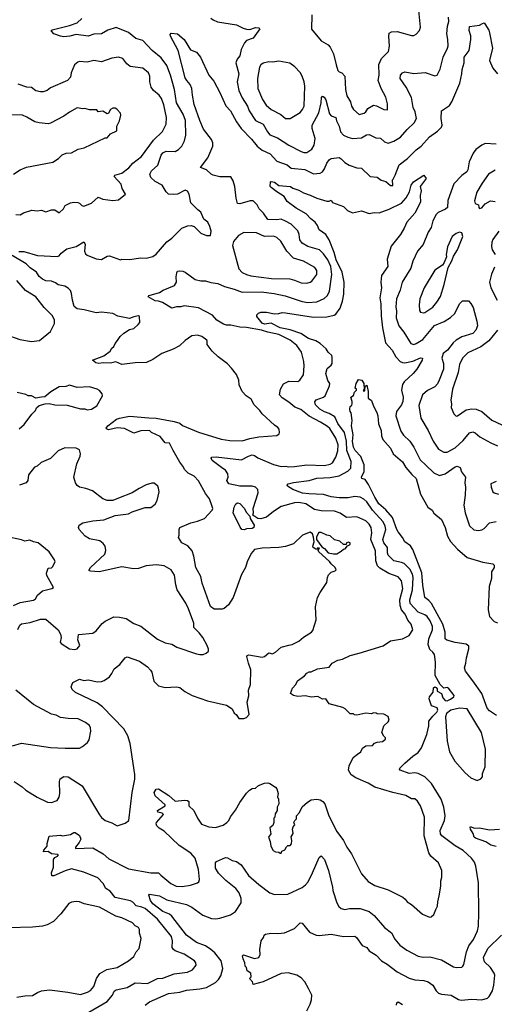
# Model space of a CAD drawing. Extents: x 1678759 to 1859541, y 384609 to 522867.
# Tile 432 of 466: x 1787910 to 1792167, y 484864 to 493702. Entities that reach past the tile are written whole.
import ezdxf

# ---------------------------------------------------------------- set-up
doc = ezdxf.new("R2010")
doc.units = 0

msp = doc.modelspace()

# ---------------------------------------------------------------- linework, layer by layer
at = {"layer": '0CON20XD'}
for points in [[(1790529.5, 493745), (1790528, 493618), (1790615, 493510.8), (1790677.5, 493475), (1790695.9, 493455.9), (1790725.5, 493395), (1790747.3, 493295), (1790765, 493246.7), (1790775, 493233.8), (1790800, 493225), (1790825.4, 493195), (1790833.7, 493075), (1790845, 493017.5), (1790876, 492965), (1790886.7, 492925), (1790905, 492896.7), (1790955, 492850), (1790998.7, 492861.3), (1791015.5, 492874.5), (1791033.8, 492905), (1791085, 492933.8), (1791109.5, 492929.5), (1791175, 492896.7), (1791208.3, 492891.7), (1791208.8, 492945), (1791193.8, 493005), (1791151.1, 493085), (1791125.5, 493155), (1791134.6, 493205), (1791131.4, 493298.6), (1791155, 493352.5), (1791218.5, 493415), (1791227.5, 493465), (1791220, 493555), (1791225, 493580), (1791245, 493594), (1791295, 493597.1), (1791425, 493559.2), (1791445, 493560.8), (1791465, 493570.8), (1791496.1, 493603.9), (1791504.5, 493635.5), (1791483.3, 493845)], [(1789304.7, 485344.7), (1789289.4, 485355), (1789278.2, 485375), (1789281.1, 485435), (1789271.9, 485471.9), (1789147, 485627), (1789035, 485724.3), (1789005, 485737.4), (1788955, 485747.8), (1788925, 485781.1), (1788905, 485794.1), (1788765, 485824.2), (1788720.5, 485880.5), (1788682.9, 485905), (1788659.1, 485949.1), (1788609.8, 485999.8), (1788485, 486050), (1788375, 486080), (1788318, 486062), (1788215, 486016.7), (1788197, 486017), (1788196, 486045), (1788212.9, 486095), (1788212.5, 486165), (1788225, 486181.2), (1788250, 486195), (1788257.5, 486205), (1788252.5, 486207.5), (1788195, 486213.8), (1788165, 486236.7), (1788123.8, 486233.8), (1788125, 486247.5), (1788157.5, 486285), (1788157, 486307), (1788175, 486372.5), (1788275, 486381.2), (1788295, 486377.5), (1788365, 486388.8), (1788395, 486406.2), (1788406.4, 486406.4), (1788445, 486378.8), (1788458.8, 486345), (1788443.3, 486315), (1788410, 486275), (1788411.7, 486261.7), (1788567.2, 486267.2), (1788657.5, 486215), (1788709.3, 486169.3), (1788885, 486081.1), (1789085, 486045.6), (1789155, 486045.5), (1789175, 486021.9), (1789265, 485947.8), (1789313.3, 485925), (1789368, 485922), (1789442.9, 485932.9), (1789505.5, 485954.5), (1789515.6, 485964.4), (1789521.4, 485985), (1789514.6, 486074.6), (1789483.1, 486175), (1789445, 486221.1), (1789339.5, 486289.5), (1789207, 486417), (1789159.4, 486445), (1789141.1, 486465), (1789134.5, 486485), (1789138.1, 486495), (1789198.3, 486568.3), (1789188.8, 486578.8), (1789148, 486588), (1789146.2, 486605), (1789216, 486645), (1789214.2, 486655), (1789124, 486734), (1789115.7, 486765), (1789135, 486794), (1789155, 486799.2), (1789247.4, 486737.4), (1789305, 486687.5), (1789387.7, 486697.7), (1789414.2, 486694.2), (1789426.2, 486685), (1789426.4, 486646.4), (1789471.2, 486605), (1789505.8, 486535), (1789541.2, 486481.2), (1789605, 486458), (1789665, 486451.4), (1789735, 486472.5), (1789768.8, 486495), (1789786, 486515), (1789801.7, 486548.3), (1789845, 486606.2), (1789885, 486676.2), (1789945, 486760), (1789970, 486785), (1789995, 486800), (1790025, 486803.8), (1790051.7, 486828.3), (1790105, 486848), (1790135, 486853.3), (1790155, 486847.5), (1790205, 486813.3), (1790215, 486797.5), (1790228.8, 486755), (1790223.3, 486725), (1790232.5, 486705), (1790233.3, 486665), (1790220, 486635), (1790220, 486605), (1790202.5, 486575), (1790197, 486543), (1790190, 486535), (1790190, 486495), (1790181.7, 486468.3), (1790153, 486447), (1790162.5, 486395), (1790142.5, 486365), (1790157.5, 486325), (1790162.5, 486285), (1790182.5, 486245), (1790205, 486232.5), (1790235, 486230), (1790245, 486220), (1790255, 486220), (1790261.7, 486238.3), (1790289.3, 486250.7), (1790301.7, 486278.3), (1790315, 486290), (1790335, 486290), (1790347.5, 486305), (1790350, 486335), (1790343.6, 486366.4), (1790361.7, 486398.3), (1790357.5, 486435), (1790363, 486457), (1790377.5, 486475), (1790370, 486495), (1790377.5, 486515), (1790391.7, 486528.3), (1790393, 486547), (1790393.9, 486556.1), (1790420, 486585), (1790444.1, 486635.9), (1790491.2, 486678.8), (1790525, 486698.8), (1790575, 486705.8), (1790605, 486698.8), (1790630, 486685), (1790646, 486665), (1790682.9, 486555), (1790755.7, 486415), (1790815.8, 486335), (1790844.6, 486274.6), (1790886.2, 486216.2), (1790976, 486035), (1791036, 485965), (1791095, 485929.2), (1791215, 485891.2), (1791345.7, 485825.7), (1791368.3, 485808.3), (1791385, 485783.3), (1791425, 485760), (1791523, 485673), (1791585, 485647.5), (1791601.7, 485648.3), (1791625, 485670), (1791643.3, 485715), (1791656.4, 485743.6), (1791660, 485785), (1791673.6, 485836.4), (1791686.2, 485925), (1791686.4, 485973.6), (1791696.2, 486005), (1791696.2, 486065), (1791668, 486135), (1791599.2, 486195), (1791579.2, 486225), (1791539.5, 486375), (1791542.2, 486545), (1791504, 486645), (1791478.3, 486688.3), (1791455, 486708), (1791425, 486709.2), (1791375, 486738.5), (1791255.5, 486765.5), (1791094.6, 486814.6), (1791035, 486850), (1790925, 486896.9), (1790884.6, 486924.6), (1790860.5, 486965), (1790866.7, 487003.3), (1790900.3, 487079.7), (1790940.7, 487110.7), (1790969.7, 487130.3), (1790986.1, 487163.9), (1791015, 487183.8), (1791075, 487187.5), (1791093.3, 487206.7), (1791115, 487217.5), (1791165, 487222.5), (1791190, 487245), (1791190, 487255), (1791175, 487270), (1791157.5, 487305), (1791175.8, 487364.2), (1791215, 487400), (1791223.3, 487415), (1791215, 487447.5), (1791177, 487467), (1791115, 487470), (1791107, 487477), (1791085, 487480), (1791065, 487470), (1791015, 487477.5), (1790935, 487460), (1790913, 487463), (1790905, 487470), (1790875, 487470), (1790830, 487515), (1790807, 487527), (1790685, 487562.5), (1790656.4, 487606.4), (1790625, 487602.5), (1790585, 487626), (1790525, 487622), (1790475, 487631.4), (1790405, 487625.7), (1790366.1, 487636.1), (1790340, 487655), (1790357.3, 487702.7), (1790386.2, 487735), (1790403.2, 487766.8), (1790465, 487813.3), (1790485, 487837.5), (1790505, 487847.5), (1790525, 487847.5), (1790580, 487875), (1790685, 487891.2), (1790712.7, 487927.3), (1790765, 487952.5), (1790805, 487962.9), (1790875.5, 487994.5), (1790955, 488014.4), (1791169.7, 488080.3), (1791235, 488128), (1791342.5, 488145), (1791402.5, 488175), (1791436, 488225), (1791421.4, 488275), (1791391.5, 488311.5), (1791368.9, 488365), (1791335.9, 488405), (1791321.4, 488445), (1791319.5, 488495), (1791345.3, 488595), (1791334.3, 488664.3), (1791305, 488702.3), (1791220.9, 488730.9), (1791139.2, 488779.2), (1791120.3, 488800.3), (1791103.9, 488845), (1791102.2, 488935), (1791060.8, 489035), (1791067.2, 489097.2), (1791062.3, 489145), (1791045.5, 489175), (1791015, 489204.4), (1790935, 489240), (1790841.2, 489235), (1790785, 489273.8), (1790735, 489290.4), (1790615, 489294.6), (1790555, 489305.4), (1790477.2, 489357.2), (1790415, 489369.1), (1790375, 489365.6), (1790255, 489332.2), (1790185, 489288.1), (1790125, 489236.9), (1790073, 489223), (1790045, 489223.6), (1790002, 489255), (1790006.7, 489275), (1790003.5, 489315), (1790047.8, 489455), (1790045, 489486.2), (1790024.5, 489504.5), (1789995, 489513.3), (1789885, 489515.7), (1789786.2, 489535), (1789768, 489565), (1789779.2, 489595), (1789775.5, 489625.5), (1789757, 489657), (1789733.1, 489673.1), (1789636.2, 489745), (1789626.7, 489765), (1789632.5, 489775), (1789671.7, 489778.3), (1789898.3, 489751.7), (1789962.9, 489785), (1789995, 489794.6), (1790015, 489790.4), (1790045, 489767.8), (1790185, 489709.5), (1790255, 489690), (1790295, 489695.5), (1790325, 489688.9), (1790375, 489691.3), (1790485, 489706.6), (1790645, 489700.4), (1790695, 489711.8), (1790715.5, 489725), (1790745, 489774.2), (1790765, 489833.3), (1790766.2, 489885), (1790744.3, 489945.7), (1790692.7, 490032.7), (1790671.8, 490051.8), (1790609.4, 490089.4), (1790505, 490143.9), (1790431.7, 490201.7), (1790376.9, 490225), (1790325, 490269.5), (1790265, 490308.6), (1790240, 490335), (1790248.6, 490385), (1790275, 490434), (1790325, 490456.7), (1790405, 490455.6), (1790422.8, 490467.2), (1790454.4, 490515), (1790461.5, 490595), (1790457.9, 490635), (1790437.5, 490717.5), (1790397.3, 490777.3), (1790335, 490823.7), (1790235, 490874.8), (1790135, 490895.7), (1790079.2, 490915), (1789945, 490940), (1789885, 490941.5), (1789805, 490958.9), (1789765, 490959.1), (1789738.2, 490968.2), (1789677.5, 491005), (1789639.4, 491049.4), (1789514.6, 491114.6), (1789385, 491132), (1789355, 491124.3), (1789315, 491125.7), (1789275, 491113.3), (1789192.1, 491162.1), (1789155, 491176), (1789125, 491178.2), (1789061.2, 491215), (1789072.5, 491225), (1789165, 491251.9), (1789197, 491273), (1789297.5, 491315), (1789315.6, 491345), (1789312.9, 491395), (1789319.5, 491430.5), (1789326.2, 491443.8), (1789345, 491448), (1789374.2, 491444.2), (1789394.4, 491434.4), (1789485, 491370), (1789535, 491357.1), (1789575, 491358), (1789625, 491342), (1789687.5, 491335), (1789747.2, 491307.2), (1789835, 491281.8), (1789905, 491256.2), (1790075, 491257.7), (1790193.3, 491243.3), (1790292, 491222), (1790443.5, 491173.5), (1790495, 491164), (1790575, 491168.9), (1790641.7, 491198.3), (1790670, 491225), (1790689.2, 491265), (1790711.2, 491415), (1790701.2, 491485), (1790675, 491545.4), (1790635, 491600.4), (1790599.4, 491635), (1790495, 491666), (1790445, 491695.5), (1790423.3, 491725), (1790417.1, 491775), (1790405.4, 491805.4), (1790345.4, 491865.4), (1790294.6, 491894.6), (1790255, 491910), (1790215, 491903.8), (1790135, 491908.1), (1790095.7, 491965), (1790058.1, 492005), (1790039.1, 492039.1), (1790004.3, 492074.3), (1789975.8, 492075.8), (1789885, 492050), (1789865, 492052), (1789851.1, 492101.1), (1789839.4, 492205), (1789825, 492256.7), (1789805, 492291.2), (1789705, 492292.3), (1789645, 492307.1), (1789626.7, 492315), (1789585, 492353.8), (1789532.5, 492375), (1789596.9, 492463.1), (1789643.1, 492565), (1789642.5, 492595), (1789631.5, 492625), (1789560, 492720), (1789526.3, 492796.3), (1789475, 492941.2), (1789458.4, 493025), (1789454.6, 493085), (1789439.3, 493119.3), (1789408.2, 493155), (1789395, 493180), (1789331.1, 493425), (1789261.2, 493555), (1789260.7, 493569.3), (1789268.3, 493581.7), (1789325, 493573.3), (1789386, 493525), (1789442, 493432), (1789495, 493410.8), (1789532.5, 493365), (1789606.7, 493205), (1789650.5, 493150.5), (1789705, 493049.2), (1789758.5, 492928.5), (1789800.6, 492885), (1789856, 492786), (1789895.6, 492725), (1789988.7, 492628.7), (1790040.9, 492565), (1790085, 492531.3), (1790157.3, 492497.3), (1790215, 492431.2), (1790308.1, 492398.1), (1790345, 492370), (1790466.5, 492356.5), (1790545, 492317.5), (1790605, 492324.5), (1790625, 492335.8), (1790645, 492362), (1790664.5, 492415), (1790685.5, 492444.5), (1790705, 492455.7), (1790775, 492464.2), (1790795, 492452.5), (1790825, 492420), (1790865, 492395.6), (1790935, 492372.9), (1790975, 492368), (1791053.8, 492295), (1791115, 492287.5), (1791152.3, 492262.3), (1791195, 492248), (1791235, 492213.8), (1791256.2, 492213.8), (1791253.3, 492265), (1791259.2, 492270.8), (1791278.6, 492305), (1791315, 492398.8), (1791388.8, 492455), (1791467.8, 492532.2), (1791510, 492565), (1791585, 492650), (1791658.8, 492701.2), (1791695, 492737.5), (1791700.9, 492755), (1791690.5, 492815), (1791692.5, 492885), (1791765, 492930), (1791786.3, 492963.6), (1791859.5, 493130.5), (1791877.3, 493215), (1791879.5, 493255), (1791895.5, 493315), (1791897.1, 493365), (1791942.9, 493425), (1791957.1, 493525), (1791955.6, 493555.6), (1791940.6, 493605), (1791945, 493640), (1792035, 493653.8), (1792062.3, 493667.7)], [(1789447, 491853), (1789475.7, 491845.7), (1789535, 491786.7), (1789585, 491763.3), (1789620, 491765), (1789626.2, 491805), (1789615.8, 491845.8), (1789596.2, 491885), (1789561.7, 491911.7), (1789536, 491975), (1789506.3, 491996.3), (1789445, 492058), (1789428.6, 492135), (1789415, 492161.2), (1789395, 492172), (1789325, 492137.1), (1789285, 492131.8), (1789245, 492136.5), (1789225, 492155.7), (1789187.5, 492215), (1789125, 492248.1), (1789085, 492284.2), (1789078.1, 492315), (1789091.9, 492345), (1789150, 492395), (1789179.6, 492485), (1789195, 492507.8), (1789225, 492520.4), (1789305, 492518.1), (1789335, 492535.7), (1789364.4, 492565), (1789388.5, 492615), (1789399.6, 492665), (1789396, 492796), (1789375.4, 492855), (1789316.8, 492955), (1789297.7, 493075), (1789262.9, 493205), (1789230.4, 493290.4), (1789179, 493359), (1789099.4, 493425), (1789015, 493514.2), (1788952.8, 493532.8), (1788885, 493587.1), (1788775, 493632), (1788701.3, 493608.7), (1788645, 493574.4), (1788575, 493572.2), (1788525, 493552.9), (1788415, 493569.2), (1788360, 493555), (1788305, 493548.9), (1788275, 493552.5), (1788215, 493573.3), (1788196.7, 493595), (1788193.3, 493605), (1788199.5, 493610.5), (1788355, 493648.1), (1788426.3, 493673.7), (1788467.9, 493712.1)], [(1789625.7, 493715.7), (1789645, 493699.2), (1789685, 493681.5), (1789855, 493655.6), (1789914.4, 493624.4), (1789945.6, 493615.6), (1789975, 493614.4), (1790025, 493632.5), (1790055, 493628.8), (1790065, 493620), (1790005, 493535.8), (1789945, 493515.8), (1789926.2, 493495), (1789896, 493435), (1789885, 493377.5), (1789861.5, 493348.5), (1789849.4, 493315), (1789875.5, 493215), (1789860.6, 493145), (1789876, 493066), (1789905, 492999.2), (1789952.5, 492925), (1789969.4, 492885), (1790025, 492795.6), (1790095, 492764.4), (1790131.5, 492695), (1790155, 492669.4), (1790222.3, 492642.3), (1790324.2, 492575), (1790435, 492518.6), (1790459.1, 492509.1), (1790485, 492509.6), (1790531.1, 492538.9), (1790550.6, 492575), (1790561.1, 492635), (1790534.5, 492725), (1790533.8, 492755), (1790592.9, 492865), (1790613.6, 492955), (1790615.7, 493004.3), (1790625, 493014), (1790642, 493005), (1790655, 492983.3), (1790688, 492858), (1790705, 492838.8), (1790745.7, 492825), (1790751.1, 492795), (1790775.5, 492745.5), (1790787.8, 492695), (1790815.8, 492665), (1790854.2, 492645.8), (1790895, 492635.5), (1790975, 492640.5), (1791021.6, 492668.4), (1791045, 492670.8), (1791105, 492640), (1791145, 492636.9), (1791181.2, 492605), (1791215, 492594.5), (1791265, 492610.4), (1791325, 492647.3), (1791384.2, 492715.8), (1791449.4, 492775), (1791468.5, 492815), (1791456.4, 492875), (1791440.8, 492915), (1791424.7, 493004.7), (1791376.6, 493096.6), (1791324.2, 493175), (1791326.7, 493205), (1791343.9, 493226.1), (1791365, 493233.8), (1791445, 493218.6), (1791546.6, 493226.6), (1791635, 493198.8), (1791655, 493203.3), (1791682.5, 493257.5), (1791707.8, 493365), (1791747.5, 493447.5), (1791753.4, 493466.6), (1791750.9, 493525), (1791740.8, 493575), (1791748.2, 493645), (1791759.5, 493685), (1791755.5, 493725)], [(1792062.3, 493667.7), (1792075, 493672.5), (1792083.6, 493663.6), (1792117.7, 493607.7), (1792124, 493585), (1792152, 493445), (1792123.5, 493335), (1792155, 493266.2), (1792196, 493215)], [(1787875, 491952), (1787915, 491951.2), (1787945, 491968), (1788017.7, 491992.3), (1788065, 491986.2), (1788105, 491993.3), (1788145, 491978), (1788195, 491996.2), (1788223.6, 491996.4), (1788265, 491967.5), (1788301.2, 492005), (1788318.8, 492035), (1788365, 492057.5), (1788395, 492064.2), (1788431.2, 492061.2), (1788445, 492056.2), (1788466.7, 492035), (1788485, 492029.2), (1788554.1, 492055.9), (1788615, 492108.8), (1788655, 492092), (1788745, 492080), (1788796.7, 492083.3), (1788860, 492135), (1788827.5, 492187.5), (1788820.8, 492225), (1788758, 492295), (1788762, 492305), (1788825.3, 492324.7), (1788888.1, 492371.9), (1788926, 492414), (1789002.9, 492475), (1789110.8, 492619.2), (1789191.7, 492698.3), (1789222.5, 492765), (1789227.7, 492825), (1789203.4, 492936.6), (1789181.2, 492995), (1789160, 493025), (1789111.5, 493065), (1789088.9, 493095), (1789077.1, 493145), (1789076.2, 493196.2), (1789066.1, 493226.1), (1789015, 493266.5), (1788901.1, 493281.1), (1788870, 493305), (1788835, 493354.3), (1788796.4, 493366.4), (1788735, 493357.8), (1788645, 493324), (1788574.4, 493334.4), (1788515, 493321.8), (1788445, 493325.5), (1788430.2, 493319.8), (1788401.4, 493295), (1788372.9, 493225), (1788365.7, 493185), (1788340, 493155), (1788185, 493090.8), (1788155, 493067.5), (1788120, 493055), (1788095, 493054.2), (1788054.4, 493064.4), (1788015, 493093.8), (1787975, 493096.2), (1787895, 493122.5)], [(1790295, 492813.3), (1790335, 492814), (1790425, 492870), (1790447.5, 492895), (1790461.5, 492925), (1790467.9, 493105), (1790462.7, 493145), (1790445, 493196.2), (1790427, 493227), (1790379.1, 493279.1), (1790332.4, 493312.4), (1790235, 493328.6), (1790180.3, 493319.7), (1790145, 493322.9), (1790095, 493310.6), (1790074.3, 493295), (1790060.6, 493275), (1790043.8, 493175), (1790045.3, 493085.3), (1790086.7, 492985), (1790121.1, 492935), (1790165, 492895.7), (1790252.1, 492852.1), (1790295, 492813.3)], [(1787855, 492315.8), (1787915, 492354), (1787971.7, 492378.3), (1788207.3, 492422.7), (1788257.5, 492455), (1788290.5, 492489.5), (1788327.3, 492502.7), (1788375, 492508), (1788435, 492540), (1788487.3, 492552.7), (1788675, 492640), (1788695, 492642.5), (1788725, 492677.5), (1788780, 492705), (1788782.5, 492745), (1788806.4, 492793.6), (1788817.5, 492845), (1788812.5, 492862.5), (1788780, 492900), (1788766.7, 492906.7), (1788745, 492906.7), (1788725, 492896.7), (1788705, 492862.5), (1788695, 492856.7), (1788655, 492880), (1788615, 492873.3), (1788601.7, 492891.7), (1788535, 492894), (1788495, 492903.8), (1788475, 492901.2), (1788425, 492909.2), (1788355, 492872.5), (1788304.4, 492835.6), (1788185, 492772.9), (1788165, 492768.1), (1788085, 492774.5), (1788044, 492784), (1787975, 492826.7), (1787935, 492843.5), (1787835, 492849.1)], [(1792185, 492584.3), (1792085, 492589.1), (1792055, 492575.5), (1792002.8, 492537.3), (1791977.9, 492505), (1791941.8, 492425), (1791929.5, 492355), (1791920.6, 492335), (1791875, 492303.3), (1791805, 492228.6), (1791749.8, 492080.2), (1791746.7, 492015), (1791728.8, 492001.2), (1791665, 491972.5), (1791646, 491954), (1791616.4, 491895), (1791602.2, 491835), (1791575.4, 491794.6), (1791530, 491685), (1791477.1, 491622.9), (1791436.2, 491533.8), (1791418.4, 491471.6), (1791340.9, 491345), (1791322.2, 491275), (1791290.9, 491195), (1791283.9, 491125), (1791289.6, 491085), (1791285.4, 491025), (1791310, 490955), (1791356.1, 490896.1), (1791418.8, 490795), (1791445, 490787.1), (1791465, 490795.6), (1791525, 490831.8), (1791631.7, 490958.3), (1791718.2, 490991.8), (1791775, 491027.8), (1791811.9, 491065), (1791855, 491150), (1791881.4, 491178.6), (1791935, 491179.2), (1791958, 491155), (1791977, 491117), (1792011.8, 490995), (1792015.5, 490955), (1792001.9, 490915), (1791975, 490885.6), (1791875, 490856.2), (1791825, 490826.2), (1791797.3, 490802.7), (1791746.5, 490735), (1791708.5, 490705), (1791697.1, 490665), (1791712.8, 490615), (1791710.9, 490565), (1791672.2, 490465), (1791657.1, 490432.9), (1791635, 490405.4), (1791566.9, 490373.1), (1791524.6, 490335.4), (1791491.7, 490238.3), (1791508.6, 490125), (1791574.4, 490015), (1791618.3, 489918.3), (1791667.6, 489847.6), (1791715, 489821.4), (1791745, 489820.6), (1791815, 489857.5), (1791887.3, 489925), (1791945, 489994.4), (1791975, 490003.1), (1791995, 489994.4), (1792038.3, 489958.3), (1792135, 489904.5), (1792195, 489877.8)], [(1792175, 492350.8), (1792115, 492313.8), (1792057.5, 492235), (1792011.2, 492155), (1791988.8, 492075), (1791995, 492052.5), (1792025, 492040), (1792027.5, 492015), (1792035, 492007.5), (1792055, 492013.3), (1792085, 492047.5), (1792133.9, 492076.1), (1792175, 492070)], [(1789034, 484855), (1789075, 484887.1), (1789245, 484962), (1789345, 484972.7), (1789405, 484989.6), (1789525, 485002.1), (1789585, 485015.6), (1789665, 485060.5), (1789694, 485086), (1789715, 485121.2), (1789730.5, 485185), (1789716.2, 485255), (1789659.6, 485325), (1789625, 485356.1), (1789575, 485388.5), (1789495, 485420.3), (1789405, 485484.5), (1789275.2, 485655.2), (1789252.1, 485672.1), (1789195, 485696), (1789103.8, 485765), (1789082.5, 485795), (1789066.7, 485845), (1789075, 485853.3), (1789165, 485836.9), (1789230.5, 485800.5), (1789405, 485760.9), (1789455, 485737.3), (1789553.8, 485663.8), (1789630, 485635), (1789668.8, 485631.2), (1789705, 485636.5), (1789801.7, 485668.3), (1789845, 485695.8), (1789895.5, 485775), (1789895, 485812.5), (1789879.3, 485865), (1789848.8, 485905), (1789759.5, 485975), (1789692.2, 486042.2), (1789667.3, 486085), (1789666.2, 486133.8), (1789673.9, 486146.1), (1789755, 486182.5), (1789775, 486179.2), (1789815, 486153.8), (1789855, 486147.1), (1789895, 486116.7), (1789961.7, 486021.7), (1790055, 485938.5), (1790153.6, 485863.6), (1790195, 485848.5), (1790315, 485852.9), (1790445, 485913.1), (1790475, 485937.5), (1790496.6, 485963.4), (1790537.5, 486045), (1790595, 486181.2), (1790615, 486197.5), (1790644.5, 486164.5), (1790679.5, 486065), (1790716.9, 485915), (1790718.9, 485885), (1790753.6, 485773.6), (1790772.4, 485742.4), (1790795, 485724), (1790825, 485715.8), (1790866.8, 485723.2), (1790965, 485724.5), (1791045, 485698.2), (1791089.9, 485659.9), (1791180.8, 485555), (1791245, 485506), (1791275, 485450), (1791320, 485395), (1791381.4, 485351.4), (1791485, 485295.6), (1791528.3, 485288.3), (1791588.9, 485288.9), (1791693.4, 485263.4), (1791801.7, 485201.7), (1791825, 485195.8), (1791875, 485198.8), (1791886.2, 485205), (1791895, 485222.5), (1791918.5, 485335), (1791939.7, 485390.3), (1791981.5, 485445), (1792015.6, 485524.4), (1792024.3, 485565), (1792027.5, 485685), (1792025.7, 485955), (1792001.9, 486105), (1791989.1, 486139.1), (1791962.5, 486175), (1791886.9, 486245), (1791817, 486287), (1791695.8, 486375.8), (1791685.4, 486395), (1791682.5, 486425), (1791720.8, 486515), (1791725.4, 486555), (1791713.8, 486635), (1791690.8, 486705), (1791605, 486846.9), (1791545, 486907.3), (1791485, 486935.4), (1791455, 486940.9), (1791405, 486934.6), (1791322.5, 486965), (1791316.7, 486975), (1791320, 486985), (1791365, 487027.8), (1791437.2, 487092.8), (1791482.9, 487125), (1791515.6, 487165), (1791562.1, 487285), (1791580.9, 487365), (1791580, 487405), (1791615, 487451.4), (1791650.8, 487485), (1791662, 487505), (1791654.1, 487524.1), (1791604.2, 487544.2), (1791584.3, 487605), (1791586.2, 487625), (1791620, 487665), (1791622.5, 487705), (1791635, 487712.5), (1791646.4, 487706.4), (1791653.3, 487695), (1791653.3, 487673.3), (1791693, 487653), (1791706.7, 487615), (1791725, 487590), (1791745, 487589.4), (1791775, 487602.1), (1791804, 487625), (1791806.2, 487635), (1791755, 487702.5), (1791745, 487707.5), (1791715, 487702.5), (1791705, 487710), (1791682.5, 487735), (1791636.2, 487815), (1791640, 487935), (1791629.4, 488005), (1791616.9, 488025), (1791589.5, 488049.5), (1791574.3, 488095), (1791579.2, 488145), (1791613.2, 488225), (1791614.1, 488254.1), (1791593.2, 488305), (1791563.9, 488343.9), (1791545, 488359.2), (1791485, 488382.4), (1791411.9, 488461.9), (1791409, 488495), (1791434.4, 488585), (1791437.9, 488695), (1791433.6, 488725), (1791409.7, 488769.7), (1791359.4, 488819.4), (1791335, 488830.8), (1791265, 488843.5), (1791216.5, 488895), (1791210, 488915), (1791207.9, 488965), (1791176.5, 489006.5), (1791167.1, 489035), (1791194.7, 489125), (1791188.7, 489155), (1791168.9, 489195), (1791075, 489300), (1791025, 489373.8), (1790998, 489398), (1790963.8, 489415), (1790915, 489420.7), (1790855, 489411.2), (1790775, 489410.2), (1790705, 489419.5), (1790635, 489440), (1790502.5, 489445), (1790446.8, 489453.2), (1790360, 489485), (1790311.2, 489515), (1790308, 489525), (1790318.8, 489535), (1790365, 489547.2), (1790505, 489566.1), (1790575, 489585.3), (1790695, 489592.7), (1790775, 489608.9), (1790852, 489648), (1790881.5, 489675), (1790884.5, 489735), (1790845.8, 489835), (1790840.8, 489919.2), (1790823.8, 489995), (1790765, 490076.9), (1790736.7, 490136.7), (1790685, 490168.2), (1790645, 490180.6), (1790602.7, 490205), (1790563.5, 490243.5), (1790556.9, 490273.1), (1790569.4, 490290.6), (1790635, 490313.3), (1790649.2, 490325), (1790689.2, 490415), (1790691.2, 490435), (1790673.4, 490463.4), (1790655.6, 490525), (1790667.9, 490572.1), (1790705, 490602), (1790712, 490615), (1790714.1, 490674.1), (1790708.3, 490688.3), (1790677, 490717), (1790658.2, 490748.2), (1790605.6, 490795), (1790565, 490820.4), (1790501.3, 490841.3), (1790430.5, 490885), (1790335, 490917), (1790245, 490935.2), (1790165, 490977.8), (1790105, 490968.5), (1790085, 490977.8), (1790038.3, 491038.3), (1790038.3, 491051.7), (1790051.7, 491068.3), (1790074.2, 491075.8), (1790125, 491075.6), (1790195, 491061.4), (1790235, 491063.3), (1790265, 491072.5), (1790295, 491070.5), (1790545, 491030.5), (1790665, 491033.8), (1790731.5, 491048.5), (1790745, 491057.5), (1790785, 491112.5), (1790806.2, 491175), (1790818.1, 491238.1), (1790819, 491345), (1790803.4, 491435), (1790749.5, 491545), (1790731.7, 491611.7), (1790686.2, 491726.2), (1790655, 491773.3), (1790597.1, 491815), (1790581.8, 491855), (1790560.5, 491885), (1790522.3, 491915), (1790480.3, 491960.3), (1790389.9, 492009.9), (1790308.6, 492068.6), (1790282.5, 492115), (1790215, 492156), (1790166.7, 492195), (1790157.5, 492205), (1790160, 492245), (1790165, 492250), (1790195, 492244), (1790235, 492214), (1790337.5, 492205), (1790360.5, 492190.5), (1790415, 492171.4), (1790455, 492146.7), (1790515, 492127.8), (1790575, 492099.5), (1790665, 492073.8), (1790686.4, 492073.6), (1790705, 492082.5), (1790715, 492060), (1790815, 492024), (1790849.2, 491989.2), (1790895, 491968.9), (1790975, 491987.1), (1791045, 491963.3), (1791088.8, 491971.2), (1791135, 491969.4), (1791225, 491999.5), (1791335.7, 492054.3), (1791378, 492102), (1791406.6, 492156.6), (1791421.3, 492215), (1791441.8, 492245), (1791535, 492306.7), (1791556.7, 492275), (1791503.3, 492205), (1791510, 492165), (1791502.9, 492125), (1791506, 492065), (1791452.9, 491965), (1791381.9, 491885), (1791359.3, 491830.7), (1791325.8, 491775), (1791241.7, 491668.3), (1791207.1, 491552.9), (1791211.5, 491485), (1791153.9, 491405), (1791148, 491345), (1791154.1, 491295), (1791139.1, 491205), (1791150.8, 491150.8), (1791151.1, 491045), (1791165.3, 490935.3), (1791191.1, 490801.1), (1791250, 490735), (1791284.2, 490675), (1791322, 490635), (1791345, 490623.6), (1791365, 490622.5), (1791435, 490636.2), (1791505, 490666.9), (1791523.3, 490665), (1791520, 490645), (1791472, 490565), (1791438.6, 490525), (1791359.4, 490450.6), (1791343.1, 490426.9), (1791335.4, 490375), (1791348.5, 490315), (1791346, 490274), (1791335.6, 490245), (1791290, 490185), (1791283.4, 490146.6), (1791327.4, 490007.4), (1791352.3, 489972.3), (1791409.2, 489919.1), (1791446.4, 489865), (1791502.2, 489752.2), (1791553.7, 489703.6), (1791626, 489635), (1791675, 489610), (1791725, 489626.7), (1791815, 489689.5), (1791835, 489694.3), (1791862, 489682), (1791874.3, 489644.3), (1791910, 489595), (1791903.6, 489545), (1791908.8, 489505), (1791905.4, 489435), (1791894.4, 489345), (1791904.4, 489275), (1791945, 489158.8), (1791985, 489124.3), (1792025, 489118), (1792055, 489124.3), (1792075, 489136), (1792125.5, 489184.5), (1792185, 489198.5)], [(1787902.4, 491622.4), (1787947.7, 491622.3), (1788070, 491585), (1788245, 491577.5), (1788265, 491582), (1788282.9, 491607.1), (1788333.3, 491645), (1788415, 491666.9), (1788485, 491706.7), (1788495.7, 491685.7), (1788490.6, 491625), (1788500.2, 491600.2), (1788515, 491587.5), (1788595.8, 491554.2), (1788645, 491550), (1788695, 491580), (1788715, 491583.3), (1788815, 491547.5), (1788826.4, 491553.6), (1788895, 491550), (1788995, 491563.3), (1789045, 491562.5), (1789104.1, 491575.9), (1789135, 491596), (1789230.9, 491709.1), (1789275, 491741.9), (1789365, 491830), (1789415, 491850.9), (1789447, 491853)], [(1790485, 491336.7), (1790515, 491344.3), (1790530.8, 491355), (1790575.6, 491414.4), (1790575, 491450), (1790557.8, 491477.8), (1790455, 491533.5), (1790365, 491560.8), (1790305.6, 491625), (1790253.1, 491713.1), (1790216.2, 491746.2), (1790185, 491758.2), (1790107.1, 491757.1), (1790035, 491788.2), (1789919.1, 491790.9), (1789874, 491766), (1789828.8, 491711.2), (1789818.8, 491675), (1789875, 491464.2), (1789905, 491433.3), (1789944.1, 491414.1), (1789983.6, 491403.6), (1790168.7, 491378.7), (1790332.5, 491375), (1790375, 491364.6), (1790435, 491338.9), (1790485, 491336.7)], [(1791531.4, 491071.4), (1791545, 491073.1), (1791615, 491120.8), (1791652.9, 491165), (1791683.6, 491216.4), (1791718.6, 491325), (1791752, 491478), (1791785, 491537.5), (1791800.3, 491579.7), (1791837.5, 491635), (1791885.8, 491755), (1791875, 491790), (1791855, 491793.3), (1791825, 491782), (1791788, 491755), (1791747.6, 491662.4), (1791736, 491595), (1791738.3, 491571.7), (1791718.3, 491521.7), (1791701.9, 491498.1), (1791635, 491454), (1791537.8, 491295), (1791499.5, 491195), (1791492.1, 491142.1), (1791495, 491090), (1791505, 491078), (1791531.4, 491071.4)], [(1792209.2, 491805), (1792155, 491728.8), (1792145.6, 491705), (1792141.9, 491665), (1792148.1, 491635), (1792175, 491593.8)], [(1787859.2, 486865), (1787932.5, 486815), (1787965, 486786.9), (1788065, 486724.4), (1788157.9, 486677.9), (1788195, 486675.7), (1788245.4, 486694.6), (1788265, 486723.3), (1788270.9, 486755), (1788265.5, 486864.5), (1788273, 486887), (1788305, 486909.4), (1788345, 486905.5), (1788469.2, 486825), (1788625, 486563.3), (1788645, 486541.2), (1788675, 486513.8), (1788735, 486493.3), (1788785, 486466.7), (1788855, 486488.6), (1788890, 486515), (1788918.6, 486765), (1788944, 486885), (1788944, 486926), (1788901.1, 487205), (1788880.9, 487275), (1788845, 487335.8), (1788651.1, 487535), (1788605, 487568.9), (1788411.7, 487661.7), (1788380.7, 487690.7), (1788370, 487715), (1788387, 487753), (1788445, 487783.8), (1788485, 487770.8), (1788525.7, 487775.7), (1788605, 487760), (1788645, 487762.5), (1788668.3, 487771.7), (1788715, 487803.3), (1788737, 487833), (1788756.2, 487875), (1788807.5, 487915), (1788855, 487973.3), (1788875, 487983.3), (1788985, 487943.8), (1789055, 487893.3), (1789084.1, 487864.1), (1789093.8, 487845), (1789113.9, 487763.9), (1789153.9, 487723.9), (1789215, 487706.7), (1789315, 487713.8), (1789345, 487706.2), (1789391.2, 487671.2), (1789455.8, 487635.8), (1789595, 487589.2), (1789765, 487548.8), (1789815.9, 487515.9), (1789835, 487477.5), (1789852.5, 487465), (1789875, 487430), (1789921.7, 487428.3), (1789945, 487437.5), (1789968.8, 487465), (1789950, 487575), (1789965.7, 487634.3), (1789962.9, 487685), (1789980, 487735), (1789982, 487865), (1789962, 487925), (1789947.5, 487985), (1789950, 487995), (1789965, 488000), (1790085, 487978.8), (1790105, 487986.2), (1790145, 488020), (1790178.8, 488011.2), (1790205, 488026.2), (1790255, 488070), (1790322.9, 488087.1), (1790355, 488094.2), (1790415, 488123.3), (1790455, 488160), (1790527.5, 488205), (1790540.7, 488219.3), (1790570, 488315), (1790563, 488433), (1790582.5, 488515), (1790605, 488560), (1790665, 488650), (1790670.8, 488695), (1790680.6, 488719.4), (1790705, 488742), (1790740, 488755), (1790750, 488765), (1790740, 488785), (1790705, 488817.5), (1790690, 488840), (1790593.8, 488925), (1790588.3, 488941.7), (1790598.3, 488958.3), (1790585, 488960), (1790575, 488950), (1790565, 488950), (1790542, 488965), (1790538, 488975), (1790550, 489015), (1790546.1, 489056.1), (1790535, 489087.5), (1790515, 489103.3), (1790446.4, 489073.6), (1790365, 488997.5), (1790295, 488973.3), (1790235, 488963.8), (1790085, 488958), (1790015, 488946), (1789985, 488910), (1789951.4, 488835), (1789934.3, 488785), (1789898.3, 488721.7), (1789825.8, 488514.2), (1789781.7, 488448.3), (1789743.6, 488416.4), (1789725, 488411.2), (1789655, 488412), (1789620, 488435), (1789545.8, 488645), (1789534.2, 488705), (1789490.8, 488785), (1789472.9, 488885), (1789455.8, 488935), (1789419.3, 488979.3), (1789365, 489006.9), (1789335.4, 489055), (1789341.7, 489075), (1789339.7, 489125), (1789347.1, 489145), (1789443.6, 489186.4), (1789505, 489199.4), (1789566.2, 489225), (1789635, 489300), (1789641.2, 489315), (1789635, 489332.5), (1789611.2, 489401.2), (1789577.9, 489447.9), (1789515, 489563.3), (1789474.1, 489604.1), (1789422.1, 489632.1), (1789392.1, 489662.1), (1789374.2, 489695), (1789345, 489730), (1789285, 489834.2), (1789255, 489902), (1789215, 489904.5), (1789170.5, 489960.5), (1789091.2, 489995), (1789073.3, 490013.3), (1788995, 490010), (1788935, 489991.2), (1788851.3, 490031.3), (1788785, 490037.8), (1788705, 490021.2), (1788689.3, 490029.3), (1788686.7, 490035), (1788700, 490055), (1788776.7, 490115), (1788805, 490124.4), (1788895, 490141.8), (1789068.3, 490128.3), (1789135, 490123.8), (1789295, 490095.4), (1789345, 490078.9), (1789369.7, 490059.7), (1789515, 489998.5), (1789716.3, 489936.3), (1789795, 489924.5), (1789905, 489920.5), (1789975, 489942.7), (1790055, 489958.1), (1790215, 489968.8), (1790235.9, 489984.1), (1790240, 489995), (1790236.2, 490025), (1790225, 490042.5), (1790195, 490063.3), (1790085.8, 490165), (1790064.2, 490195), (1790012.2, 490245), (1789985.6, 490295), (1789940, 490325), (1789905, 490364.2), (1789879.4, 490425), (1789874.2, 490465), (1789855.7, 490515.7), (1789808.8, 490575), (1789772.7, 490612.7), (1789690, 490675), (1789636.1, 490726.1), (1789590, 490785), (1789592.5, 490815), (1789587.5, 490825), (1789545, 490858), (1789505, 490868.8), (1789455, 490863.8), (1789395, 490823.3), (1789342.5, 490775), (1789287.5, 490745), (1789184.5, 490705.5), (1789105, 490651.4), (1789046.4, 490623.6), (1788945, 490622.9), (1788826.3, 490606.3), (1788771.3, 490631.3), (1788725, 490619.1), (1788657.3, 490622.7), (1788620, 490615), (1788592.1, 490622.1), (1788562.5, 490645), (1788664.3, 490685.7), (1788722.5, 490725), (1788736.7, 490753.3), (1788755, 490767.5), (1788766, 490794), (1788787.7, 490822.3), (1788810.5, 490859.5), (1788845, 490886.7), (1788895, 490920), (1788935, 490931.2), (1788973.3, 490965), (1788986.2, 490985), (1788985, 491037.5), (1788975, 491043.3), (1788935, 491036), (1788895, 491018.8), (1788791.2, 491041.2), (1788745, 491065.7), (1788645, 491076.4), (1788595, 491069.1), (1788488.7, 491098.7), (1788425, 491105.8), (1788398.3, 491128.3), (1788382.2, 491185), (1788375.6, 491245), (1788365, 491270), (1788345, 491292.5), (1788315, 491309.2), (1788255, 491322), (1788230.9, 491340.9), (1788195, 491355.6), (1788145, 491357.5), (1788115, 491372), (1788085, 491398), (1788059.2, 491435), (1788005, 491474.5), (1787969.2, 491509.2), (1787841.2, 491585)], [(1792169.5, 491480.5), (1792142.1, 491417.9), (1792124.4, 491345), (1792136.9, 491295), (1792194.4, 491184.4)], [(1787775, 490878.9), (1787912.4, 490832.4), (1788015, 490814.4), (1788087.2, 490822.8), (1788186, 490904), (1788221.9, 490975), (1788221.9, 491005), (1788203.3, 491045), (1788129.4, 491119.4), (1788055, 491215.4), (1787961.5, 491271.5), (1787885, 491361.8)], [(1792195.6, 490915), (1792119.5, 490820.5), (1792045, 490764.4), (1791929.8, 490710.2), (1791881.4, 490665), (1791854.6, 490605.4), (1791841.8, 490535), (1791793.3, 490385), (1791776.1, 490286.1), (1791782.5, 490255), (1791779.5, 490219.5), (1791803, 490163), (1791825, 490143.8), (1791836.7, 490145), (1791915, 490199.5), (1791965, 490209.6), (1792004.4, 490205.6), (1792055.3, 490185.3), (1792145, 490108.1), (1792235, 490066.7)], [(1787905, 490028.8), (1787951.2, 490068.8), (1788017.7, 490162.3), (1788050, 490195), (1788061.7, 490218.3), (1788085, 490237.5), (1788137, 490253), (1788175, 490256.2), (1788225, 490246), (1788335, 490240.8), (1788455, 490208.1), (1788495, 490207.8), (1788515, 490200), (1788555, 490205.7), (1788602.9, 490235), (1788651.2, 490325), (1788648.8, 490345), (1788625, 490373.3), (1788605, 490386.2), (1788535, 490405.8), (1788425, 490401.2), (1788355, 490420), (1788325, 490408), (1788265, 490406), (1788188.3, 490361.7), (1788135, 490316.7), (1788105, 490312.5), (1788053.6, 490303.6), (1788015, 490326.7), (1787985, 490326.2), (1787965, 490337.5), (1787886, 490356)], [(1792185.7, 487455), (1792125, 487499.5), (1792103.2, 487523.2), (1792055.8, 487655), (1791973.6, 487766.4), (1791908.1, 487855), (1791898.5, 487885), (1791912.1, 487925), (1791916.9, 487975), (1791938.8, 488055), (1791937.3, 488077.3), (1791915, 488095.5), (1791815, 488111.8), (1791742.9, 488132.9), (1791725.5, 488145), (1791726.3, 488205), (1791704.1, 488275), (1791605, 488460.4), (1791579.3, 488489.3), (1791543.8, 488515), (1791526.7, 488625), (1791517.7, 488737.7), (1791436.2, 488946.2), (1791415, 488977.9), (1791365.7, 489015), (1791344.7, 489054.7), (1791306.3, 489106.3), (1791294.1, 489125), (1791253.7, 489235), (1791193, 489303), (1791131.8, 489355), (1791094.6, 489415), (1791039.6, 489529.6), (1791007.5, 489575), (1790980, 489585), (1790976.2, 489595), (1791000.3, 489645), (1790998.9, 489705), (1790971.1, 489781.1), (1790918.9, 489835), (1790903.5, 489865), (1790896.2, 489915), (1790901.6, 489975), (1790884.8, 490055.2), (1790890.8, 490105), (1790884.2, 490174.2), (1790874.3, 490185), (1790870, 490205), (1790875, 490230), (1790888.3, 490241.7), (1790892.5, 490255), (1790892.5, 490275), (1790880, 490315), (1790905, 490330), (1790913, 490357), (1790930, 490375), (1790930, 490385), (1790920, 490395), (1790926.7, 490435), (1790948.3, 490471.7), (1790980, 490465), (1790997.5, 490435), (1791000, 490385), (1790991.7, 490371.7), (1791005, 490370), (1791008.3, 490411.7), (1791025, 490420), (1791035.6, 490365.6), (1791036.7, 490305), (1791065, 490282.5), (1791082.3, 490232.3), (1791114.3, 490175), (1791123.1, 490145), (1791128.5, 490075), (1791153.1, 490015), (1791156.8, 489966.8), (1791166, 489935), (1791236.7, 489855), (1791260, 489805), (1791345, 489734), (1791372.7, 489682.7), (1791428.3, 489618.3), (1791465.6, 489585), (1791505, 489443.3), (1791572, 489325), (1791609.7, 489299.7), (1791625, 489271.2), (1791693.8, 489215), (1791726.9, 489145), (1791746.5, 489065), (1791775, 489019.2), (1791837.9, 488947.9), (1791925, 488875.8), (1792065, 488832), (1792155, 488816.2), (1792165.9, 488805.9), (1792166.2, 488785), (1792142.5, 488745), (1792141.4, 488685), (1792120.5, 488615), (1792113.4, 488405), (1792125, 488345.7), (1792165, 488300), (1792195, 488287.5)], [(1787891.7, 488228.3), (1787912, 488268), (1787925, 488278.6), (1788005, 488291.4), (1788095, 488322.5), (1788145, 488320), (1788255.8, 488225), (1788275.8, 488185), (1788280.8, 488155), (1788273.8, 488115), (1788281.4, 488101.4), (1788355, 488055.8), (1788400.3, 488049.7), (1788424.2, 488055.8), (1788448.8, 488085), (1788430, 488135), (1788436.7, 488183.3), (1788565, 488195.7), (1788595, 488217.1), (1788648.1, 488281.9), (1788675, 488302.2), (1788755, 488341.4), (1788805, 488339.2), (1788865.5, 488325.5), (1788935, 488282.2), (1788995, 488257.1), (1789145, 488140.6), (1789215, 488108.6), (1789275, 488095.8), (1789319.3, 488070.7), (1789495, 488008.8), (1789525, 488003.3), (1789555, 488003.3), (1789583.6, 488016.4), (1789602.5, 488035), (1789603, 488053), (1789592.5, 488085), (1789551.2, 488155), (1789518.3, 488198.3), (1789471.2, 488245), (1789471.2, 488285), (1789424.4, 488415), (1789399.4, 488465), (1789323.1, 488583.1), (1789309.2, 488629.2), (1789298.9, 488715), (1789269.2, 488765), (1789205, 488799.4), (1789135, 488810), (1789045, 488801.1), (1788975, 488775.7), (1788931.7, 488771.7), (1788825, 488792.2), (1788623.4, 488746.6), (1788545, 488751.4), (1788533.8, 488755), (1788534, 488765), (1788546.2, 488785), (1788672, 488905), (1788681.2, 488938.8), (1788675.7, 488975), (1788658.9, 488998.9), (1788628, 489025), (1788535, 489042.7), (1788495.7, 489065), (1788443.1, 489125), (1788437.1, 489145), (1788442.5, 489165), (1788475, 489185.7), (1788565, 489203.1), (1788665, 489212.5), (1788765, 489250), (1788885, 489267.5), (1788920, 489285), (1789035, 489322.5), (1789085, 489323.8), (1789125.9, 489354.1), (1789143.8, 489385), (1789160, 489465), (1789156.1, 489496.1), (1789147.5, 489515), (1789115, 489542.5), (1789095, 489542.5), (1789045, 489526.7), (1788980, 489495), (1788920, 489455), (1788795, 489407.5), (1788745, 489387.5), (1788695, 489386.7), (1788655, 489400), (1788561.7, 489471.7), (1788502.5, 489495), (1788445, 489506.5), (1788425, 489520), (1788408.9, 489545), (1788395.6, 489595), (1788422, 489715), (1788452, 489785), (1788454.2, 489805), (1788445, 489840), (1788415.8, 489855.8), (1788315, 489858), (1788255, 489832), (1788185, 489762.5), (1788101.7, 489728.3), (1788067.5, 489695), (1788042.5, 489685), (1787990, 489615), (1787982.5, 489565), (1787966.7, 489545), (1787907, 489523)], [(1792185, 489557.5), (1792137.5, 489535), (1792138.8, 489505), (1792153.3, 489465), (1792165, 489454), (1792205, 489444)], [(1789925, 489122.3), (1789902.5, 489125), (1789886.4, 489146.4), (1789824.2, 489274.2), (1789835, 489325.7), (1789849.1, 489355), (1789863.4, 489366.6), (1789885, 489358.8), (1789925, 489313.3), (1789940.1, 489280.1), (1789974, 489245), (1789978.5, 489225), (1790012.1, 489165), (1790008.8, 489145), (1789995, 489133.6), (1789945, 489130.8), (1789925, 489122.3)], [(1790725, 488906.7), (1790755, 488907.5), (1790795, 488930), (1790815, 488950), (1790828.3, 488951.7), (1790851.7, 488978.3), (1790875, 488992.5), (1790875, 489007.5), (1790855, 489012.5), (1790840, 489005), (1790838.3, 488991.7), (1790815, 488990), (1790782.3, 489022.3), (1790735, 489033.3), (1790695, 489068.8), (1790665, 489074), (1790615, 489098), (1790591.9, 489098.1), (1790571.2, 489058.8), (1790572, 489035), (1790620, 488970), (1790642.5, 488955), (1790677, 488917), (1790725, 488906.7)], [(1787855.3, 488444.7), (1787915, 488470.6), (1788035, 488491.1), (1788052.9, 488505), (1788070, 488535), (1788115, 488575.7), (1788197.5, 488595), (1788213.3, 488605), (1788152.3, 488712.3), (1788148.8, 488735), (1788165, 488780), (1788195, 488782.5), (1788205, 488790), (1788226.7, 488835), (1788223.3, 488855), (1788173.9, 488923.9), (1788075, 489006.7), (1788035, 489013.8), (1788000.7, 489030.7), (1787955, 489021.2), (1787925, 489033.8), (1787784.2, 489064.2)], [(1787845, 487184.3), (1787925, 487207.1), (1788185, 487170.3), (1788317.2, 487162.8), (1788445, 487162.5), (1788473, 487177), (1788516.7, 487215), (1788532.3, 487237.7), (1788548, 487315), (1788546, 487345), (1788535, 487366.7), (1788500, 487395), (1788435, 487427.5), (1788345, 487429.2), (1788275, 487438.6), (1788238.3, 487458.3), (1788195, 487467.8), (1788033.8, 487555), (1787875, 487683.1)], [(1792015, 486873.3), (1792045, 486886.7), (1792061.2, 486905), (1792061.2, 486935), (1792084.2, 486995), (1792086.9, 487155), (1792052.9, 487305), (1791925, 487517.5), (1791855, 487521.2), (1791776, 487505), (1791738, 487475), (1791730.8, 487445), (1791745.8, 487225), (1791765, 487130), (1791814.2, 487045), (1791905, 486941.2), (1791957.3, 486897.3), (1792015, 486873.3)], [(1792185, 486279.5), (1792135, 486291.8), (1792092.7, 486322.7), (1791998.8, 486355), (1791986.7, 486365), (1791977, 486397), (1791952.5, 486435), (1791950, 486455), (1791955, 486460), (1791986.2, 486446.2), (1792035, 486446.9), (1792125, 486431.1), (1792215, 486435.7)], [(1787885, 484926.9), (1787955, 484941.4), (1788025, 484943.1), (1788068.6, 484971.4), (1788105, 484984.4), (1788176.3, 484993.7), (1788342.8, 484972.8), (1788455, 484953.5), (1788517.4, 484972.6), (1788545, 484989.2), (1788575, 485024), (1788599.1, 485095), (1788628.7, 485141.3), (1788692, 485178), (1788783.3, 485195), (1788886.7, 485255), (1788935, 485292.5), (1788953.3, 485335), (1788980, 485365), (1788998.8, 485455), (1788983.9, 485503.9), (1788984, 485535), (1788975, 485552.5), (1788945, 485567.5), (1788922.5, 485595), (1788825, 485641.4), (1788773.3, 485655), (1788625.4, 485735.4), (1788486.6, 485766.6), (1788445, 485784.4), (1788415, 485787.5), (1788375, 485782), (1788350.3, 485769.7), (1788277.5, 485675), (1788213, 485607), (1788155, 485576), (1788115.5, 485564.5), (1788025, 485555.7), (1787805, 485550.6)], [(1790485.4, 484804.6), (1790515.7, 484865), (1790526.8, 484903.2), (1790530, 484945), (1790501.9, 485005), (1790468.1, 485065), (1790435, 485101.1), (1790395, 485124.6), (1790317.6, 485147.6), (1790255, 485141.1), (1790095, 485064.5), (1790005, 485042.5), (1789997.3, 485067.3), (1789970, 485095), (1789985, 485110), (1789983.9, 485143.9), (1789951.2, 485165), (1789943.6, 485193.6), (1789933.3, 485205), (1789930.8, 485235), (1789913.6, 485273.6), (1789909.3, 485300.7), (1789918.3, 485308.3), (1790015, 485276.7), (1790055, 485284), (1790067.7, 485312.3), (1790063.8, 485356.2), (1790076.2, 485433.8), (1790097, 485463), (1790102.5, 485485), (1790115, 485493.3), (1790161.7, 485501.7), (1790225, 485498.8), (1790285, 485506.2), (1790375, 485544), (1790425, 485596.2), (1790445, 485593.3), (1790510.2, 485510.2), (1790570, 485485), (1790595, 485481.8), (1790705, 485492.7), (1790815, 485473.1), (1790915, 485475.7), (1790932.4, 485462.4), (1790981.2, 485391.2), (1791025, 485374), (1791045, 485344), (1791106, 485305), (1791156, 485255), (1791205, 485225.7), (1791295, 485155.7), (1791405, 485097.5), (1791455, 485084.5), (1791535, 485076.7), (1791575, 485064.4), (1791615, 485035.8), (1791645, 484983.8), (1791665.5, 484965.5), (1791694.5, 484954.5), (1791780, 484945), (1791847.4, 484907.4), (1791870.9, 484900.9), (1791965, 484908.9), (1792055.5, 484904.5), (1792105, 484919.2), (1792122.5, 484935), (1792150, 484985), (1792164.4, 485035), (1792171.9, 485125), (1792167.1, 485145), (1792134.2, 485195), (1792078.5, 485245), (1792070.9, 485285), (1792107.8, 485365), (1792232.9, 485485)], [(1788495, 484773.6), (1788695, 484887.9), (1788743.3, 484945), (1788757.6, 484982.4), (1788775, 484992.9), (1788875, 485016.5), (1788945, 485057.3), (1789055, 485050.4), (1789145, 485094.5), (1789195, 485099.1), (1789295, 485137.1), (1789415, 485152.9), (1789458.8, 485175), (1789493.3, 485215), (1789491.2, 485235), (1789478, 485255), (1789385.3, 485315.3), (1789304.7, 485344.7)], [(1791290, 484855), (1791293, 484877), (1791305, 484886), (1791345, 484862)]]:
    msp.add_lwpolyline(points, dxfattribs=at)

doc.saveas('drawing.dxf')
